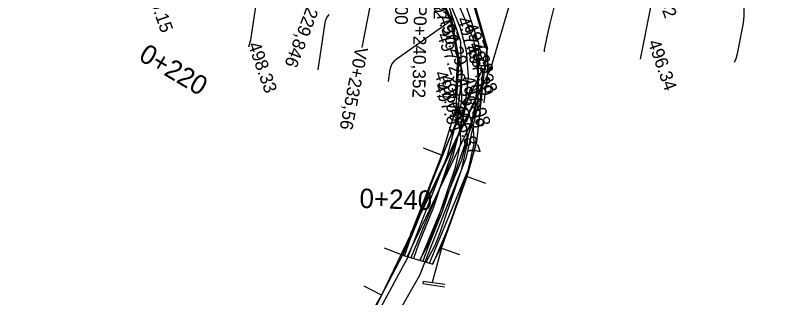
# Model space of a CAD drawing. Extents: x -636600 to -628587, y -1090963 to -1085869.
# Drawn here: x -629617.6 to -629499.6, y -1086435.9 to -1086392 of the extents above; entities that cross this region are included whole.
import ezdxf

# ---------------------------------------------------------------- set-up
doc = ezdxf.new("R2010")
doc.units = 0
for name, color, linetype in [('01_OBVOD PÚ', 7, 'Continuous'), ('07_ELEKTRO', 7, 'Continuous'), ('07_OCH_P A POPISY TI', 7, 'Continuous'), ('07_PLYNOVOD', 7, 'Continuous'), ('07_SDĚLOVACÍ', 7, 'Continuous'), ('07_VODOVOD', 7, 'Continuous'), ('20', 7, 'Continuous'), ('23', 7, 'Continuous'), ('33', 7, 'Continuous'), ('37', 7, 'Continuous'), ('40', 7, 'Continuous'), ('41', 7, 'Continuous'), ('53', 7, 'Continuous'), ('Ex_Major Contours', 7, 'Continuous'), ('Ex_Minor Contours', 7, 'Continuous'), ('HEKTOMETRY20', 7, 'Continuous'), ('HL_BODY', 7, 'Continuous'), ('koty_vše', 7, 'Continuous'), ('POLOMERY', 7, 'Continuous'), ('VRCHOLY', 7, 'Continuous')]:
    doc.layers.add(name, color=color, linetype=linetype)

msp = doc.modelspace()

# ---------------------------------------------------------------- linework, layer by layer
at = {"layer": '01_OBVOD PÚ'}
msp.add_lwpolyline([(-629625.63, -1086361.3), (-629602.83, -1086358.79), (-629588, -1086368.04), (-629578.93, -1086375.33), (-629555.56, -1086382.42), (-629552.37, -1086387.46), (-629549.87, -1086392.92), (-629548.78, -1086398.86), (-629549.26, -1086406.5), (-629551.47, -1086413.78), (-629554.68, -1086421.98), (-629555.82, -1086424.89), (-629557.52, -1086429.24), (-629552.81, -1086430.67), (-629550.63, -1086425.58), (-629547.47, -1086417.08), (-629545.97, -1086411.7), (-629544.46, -1086397.36), (-629549.88, -1086378.86), (-629523.08, -1086374.45), (-629494.57, -1086370.94)], dxfattribs=at)
at = {"layer": '07_ELEKTRO'}
msp.add_lwpolyline([(-629556.21, -1086425.88), (-629545.01, -1086402.54)], dxfattribs=at)
at = {"layer": '07_OCH_P A POPISY TI'}
for p, q in [((-629550.89, -1086385.47), (-629546.63, -1086395.58)), ((-629545.05, -1086400.32), (-629545.51, -1086405.9)), ((-629546.34, -1086403.66), (-629545.24, -1086402.63)), ((-629548.78, -1086405.18), (-629549.11, -1086408.03))]:
    msp.add_line(p, q, dxfattribs=at)
for points in [[(-629546.63, -1086395.58), (-629546.18, -1086397.26), (-629545.84, -1086401.55), (-629546.29, -1086406.05), (-629547.1, -1086409.9), (-629548.77, -1086414.74), (-629549.87, -1086417.92), (-629551.37, -1086422.47), (-629553.62, -1086428.08), (-629554.37, -1086430.2)], [(-629548.8, -1086399.2), (-629548.26, -1086400.72), (-629549.16, -1086408.47), (-629553.19, -1086418.42)], [(-629545.05, -1086400.32), (-629550.2, -1086411.05)], [(-629556.2, -1086429.64), (-629549.72, -1086413.98), (-629546.98, -1086403.51), (-629546.34, -1086403.66)], [(-629548.78, -1086405.18), (-629548.42, -1086405.39), (-629548.29, -1086405.58), (-629547.35, -1086406.95), (-629546.56, -1086409.51), (-629546.46, -1086412), (-629547.38, -1086416.15), (-629550.74, -1086426.08), (-629551.57, -1086428.14), (-629552.9, -1086430.65)], [(-629545.51, -1086405.9), (-629556.82, -1086429.45)], [(-629554.85, -1086430.05), (-629553.39, -1086427.3), (-629552.62, -1086425.38), (-629549.31, -1086415.61), (-629548.46, -1086411.82), (-629548.54, -1086409.86), (-629549.11, -1086408.03)], [(-629550.16, -1086410.98), (-629554.64, -1086422), (-629557.5, -1086429.25)], [(-629553.32, -1086430.52), (-629546.87, -1086414.94), (-629545.97, -1086411.5)], [(-629553.19, -1086418.42), (-629554.18, -1086421.45), (-629556.43, -1086427.02), (-629557.24, -1086429.32)]]:
    msp.add_lwpolyline(points, dxfattribs=at)
at = {"layer": '07_PLYNOVOD'}
msp.add_lwpolyline([(-629553.87, -1086430.35), (-629552.48, -1086427.72), (-629551.68, -1086425.73), (-629548.34, -1086415.88), (-629547.46, -1086411.91), (-629547.55, -1086409.69), (-629548.26, -1086407.39), (-629549.11, -1086406.14), (-629549.24, -1086406.14)], dxfattribs=at)
at = {"layer": '07_SDĚLOVACÍ'}
msp.add_lwpolyline([(-629558.21, -1086379.57), (-629556.46, -1086380.58), (-629554.48, -1086382.9), (-629551.96, -1086386.55), (-629550.23, -1086390.04), (-629548.6, -1086393.99), (-629547.67, -1086397.51), (-629547.34, -1086401.54), (-629547.78, -1086405.82), (-629548.55, -1086409.5), (-629550.18, -1086414.25), (-629551.29, -1086417.44), (-629552.78, -1086421.96), (-629555.02, -1086427.55), (-629555.8, -1086429.76)], dxfattribs=at)
at = {"layer": '07_VODOVOD'}
msp.add_line((-629545.23, -1086404.68), (-629545.9, -1086405.31), dxfattribs=at)
msp.add_lwpolyline([(-629554.76, -1086430.08), (-629548.3, -1086414.46), (-629545.9, -1086405.31), (-629545.32, -1086405.45)], dxfattribs=at)
at = {"layer": '20'}
for p, q in [((-629551.46, -1086413.77), (-629554.25, -1086412.67)), ((-629551.46, -1086413.77), (-629557.53, -1086429.25)), ((-629557.53, -1086429.25), (-629560.32, -1086428.16))]:
    msp.add_line(p, q, dxfattribs=at)
at = {"layer": '23'}
for p, q in [((-629544.46, -1086397.36), (-629549.88, -1086378.86)), ((-629544.27, -1086397.31), (-629549.69, -1086378.8)), ((-629552.54, -1086387.54), (-629550.06, -1086392.98)), ((-629552.37, -1086387.45), (-629549.87, -1086392.92)), ((-629550.06, -1086392.98), (-629548.97, -1086398.87)), ((-629549.87, -1086392.92), (-629548.77, -1086398.86)), ((-629544.46, -1086397.36), (-629544.27, -1086397.31)), ((-629548.97, -1086398.87), (-629549.37, -1086404.85)), ((-629548.77, -1086398.86), (-629549.17, -1086404.86)), ((-629549.17, -1086404.86), (-629552.16, -1086404.66)), ((-629551.48, -1086428.15), (-629547.47, -1086417.08)), ((-629547.47, -1086417.08), (-629544.65, -1086418.11)), ((-629551.48, -1086428.15), (-629548.66, -1086429.17)), ((-629554.34, -1086433.28), (-629554.39, -1086433.68)), ((-629554.39, -1086433.68), (-629551.01, -1086434.16)), ((-629554.34, -1086433.28), (-629550.95, -1086433.77)), ((-629560.8, -1086435.48), (-629562.79, -1086438.91))]:
    msp.add_line(p, q, dxfattribs=at)
at = {"layer": '33'}
for radius in [0.25, 0.158, 0.05]:
    msp.add_circle((-629543.87, -1086400.35), radius, dxfattribs=at)
at = {"layer": '37'}
for p, q in [((-629544.46, -1086397.36), (-629544.36, -1086400.84)), ((-629544.36, -1086400.84), (-629544.9, -1086405.65)), ((-629548.37, -1086405.46), (-629550.57, -1086413.88)), ((-629549.17, -1086404.86), (-629549.26, -1086406.5)), ((-629549.26, -1086406.5), (-629551.46, -1086413.77)), ((-629545.82, -1086405.89), (-629547.69, -1086414.28)), ((-629550.57, -1086413.88), (-629556.74, -1086429.67)), ((-629547.69, -1086414.28), (-629554.9, -1086432.4)), ((-629556.74, -1086429.67), (-629571.16, -1086456.16)), ((-629556.74, -1086429.67), (-629556.74, -1086429.67)), ((-629554.9, -1086432.4), (-629567.26, -1086454.03))]:
    msp.add_line(p, q, dxfattribs=at)
at = {"layer": '40'}
for p, q in [((-629551.67, -1086386.63), (-629548.5, -1086396.11)), ((-629549.25, -1086385.95), (-629545.72, -1086396.4)), ((-629548.5, -1086396.11), (-629548.37, -1086405.46)), ((-629545.72, -1086396.4), (-629545.82, -1086405.89)), ((-629545.82, -1086405.89), (-629548.37, -1086405.46))]:
    msp.add_line(p, q, dxfattribs=at)
at = {"layer": '41'}
for p, q in [((-629557.53, -1086429.25), (-629560.8, -1086435.48)), ((-629551.48, -1086428.15), (-629552.93, -1086433.49)), ((-629560.8, -1086435.48), (-629563.46, -1086434.09))]:
    msp.add_line(p, q, dxfattribs=at)
at = {"layer": '53'}
for p, q in [((-629534.52, -1086368.38), (-629543.87, -1086400.35)), ((-629543.87, -1086400.35), (-629562.86, -1086439.71))]:
    msp.add_line(p, q, dxfattribs=at)
at = {"layer": 'Ex_Major Contours'}
msp.add_lwpolyline([(-629550.1, -1086391.5), (-629549.88, -1086392.87), (-629549.88, -1086392.89), (-629549.89, -1086392.91), (-629549.9, -1086392.92), (-629549.92, -1086392.93), (-629550.07, -1086392.97), (-629550.07, -1086392.98), (-629558.52, -1086398.93), (-629558.88, -1086399.24), (-629559.16, -1086399.6), (-629559.35, -1086400), (-629559.47, -1086400.46), (-629559.75, -1086402.35)], dxfattribs=at)
at = {"layer": 'Ex_Minor Contours'}
for points in [[(-629499.56, -1086377.43), (-629499.71, -1086377.78), (-629499.88, -1086378.13), (-629503.73, -1086385.36), (-629504.04, -1086386.05), (-629504.27, -1086386.75), (-629504.42, -1086387.48), (-629504.48, -1086388.23), (-629504.54, -1086391.28), (-629504.57, -1086392.04), (-629504.63, -1086392.79), (-629504.73, -1086393.54), (-629504.86, -1086394.29), (-629505.6, -1086398.05), (-629505.8, -1086398.82), (-629506.06, -1086399.4)], [(-629533.6, -1086388.96), (-629534.7, -1086393.56), (-629534.81, -1086394.01), (-629534.91, -1086394.47), (-629535.01, -1086394.92), (-629535.11, -1086395.38), (-629535.52, -1086397.43), (-629535.54, -1086397.73)], [(-629581.38, -1086396.94), (-629581.07, -1086395.88), (-629580.12, -1086389.66)], [(-629518.99, -1086390.56), (-629520.66, -1086398.87)], [(-629568.95, -1086391.95), (-629569.24, -1086392.32), (-629569.45, -1086392.75), (-629569.57, -1086393.23), (-629570.67, -1086400.5)]]:
    msp.add_lwpolyline(points, dxfattribs=at)
at = {"layer": 'VRCHOLY'}
msp.add_lwpolyline([(-629560.01, -1086377.4), (-629563.83, -1086397.03)], dxfattribs=at)

# ---------------------------------------------------------------- texts
at = {"layer": 'HEKTOMETRY20'}
for s, rotation, p in [('0+220', 329.3996, (-629598.65, -1086398.9)), ('0+240', 358.3392, (-629564.23, -1086421.92))]:
    msp.add_text(s, height=3, rotation=rotation, dxfattribs=at).set_placement(p)
at = {"layer": 'HL_BODY'}
for s, rotation, p in [('PK0+229,846', 248.9466, (-629570.02, -1086384.48)), ('KP0+240,352', 269.0111, (-629555.71, -1086388.6))]:
    msp.add_text(s, height=2, rotation=rotation, dxfattribs=at).set_placement(p)
at = {"layer": 'koty_vše'}
for s, p in [('496.42', (-629519.5, -1086384.96)), ('499.15', (-629597.67, -1086387.23)), ('497.50', (-629553.34, -1086389.12)), ('497.29', (-629551.94, -1086392.39)), ('497.35', (-629549.16, -1086392.68)), ('497.29', (-629547.91, -1086393.64)), ('497.29', (-629552.21, -1086395.14)), ('496.34', (-629519.5, -1086396.24)), ('498.33', (-629581.54, -1086396.6)), ('497.30', (-629547.84, -1086397.04)), ('497.38', (-629547.31, -1086396.63)), ('497.09', (-629552.64, -1086401.05)), ('496.93', (-629551.83, -1086401.68)), ('496.99', (-629549.29, -1086402.11)), ('497.08', (-629548.37, -1086401.85)), ('497.01', (-629552.65, -1086402.93)), ('496.87', (-629549.94, -1086406.28))]:
    msp.add_text(s, height=2, rotation=289.5414, dxfattribs=at).set_placement(p)
at = {"layer": 'POLOMERY'}
for s, p in [('-30,00', (-629558.58, -1086385.93)), ('17,32', (-629552.58, -1086386.03))]:
    msp.add_text(s, height=2, rotation=269.0111, dxfattribs=at).set_placement(p)
at = {"layer": 'VRCHOLY'}
msp.add_text('V0+235,56', height=2, rotation=258.9789, dxfattribs=at).set_placement((-629564.81, -1086396.84))

doc.saveas('drawing.dxf')
